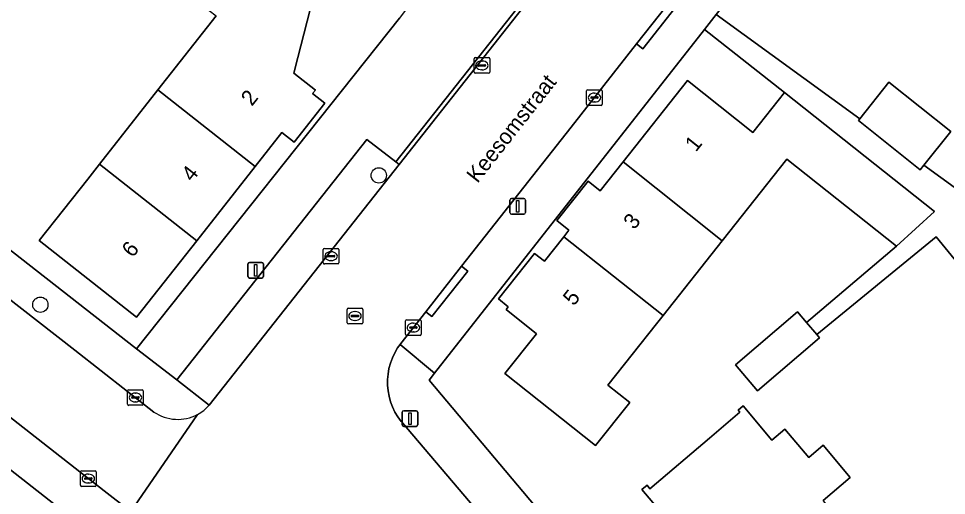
# Model space of a CAD drawing. Extents: x 159888 to 160761, y 384031 to 384750.
# Drawn here: x 160328.3 to 160387.7, y 384389.7 to 384420.2 of the extents above; entities that cross this region are included whole.
import ezdxf

# ---------------------------------------------------------------- set-up
doc = ezdxf.new("R2010")
doc.units = 0
for name, color, linetype in [('IMGEO_Boom', 7, 'Continuous'), ('IMGEO_Erf', 7, 'Continuous'), ('IMGEO_Groenvoorziening', 7, 'Continuous'), ('IMGEO_Haag', 7, 'Continuous'), ('IMGEO_Kolk', 7, 'Continuous'), ('IMGEO_Lichtmast', 7, 'Continuous'), ('IMGEO_Openbare_ruimte_label', 7, 'Continuous'), ('IMGEO_Pand', 7, 'Continuous'), ('IMGEO_Pand_nummerreeks', 7, 'Continuous'), ('IMGEO_Rijbaan_lokaal_open', 7, 'Continuous'), ('IMGEO_Rioolput', 7, 'Continuous'), ('IMGEO_Voetpad_open', 7, 'Continuous')]:
    doc.layers.add(name, color=color, linetype=linetype)

msp = doc.modelspace()

# ---------------------------------------------------------------- linework, layer by layer
at = {"layer": 'IMGEO_Boom'}
for centre in [(160351.386, 384410.165), (160329.741, 384401.903)]:
    msp.add_circle(centre, 0.489, dxfattribs=at)
at = {"layer": 'IMGEO_Erf'}
for points in [[(160389.24, 384425.31), (160389.786, 384426.116), (160388.64, 384426.892), (160387.592, 384425.346), (160384.589, 384427.381), (160384.235, 384426.903), (160380.897, 384429.533), (160386.264, 384436.508), (160387.964, 384436.795), (160389.885, 384435.424), (160390.547, 384436.352), (160391.848, 384435.413), (160392.752, 384436.58), (160387.602, 384439.041), (160372.969, 384420.438), (160382.143, 384413.786), (160384.006, 384416.119), (160387.956, 384412.964), (160386.24, 384410.816), (160389.261, 384408.625), (160395.299, 384416.953), (160389.279, 384421.318), (160391.429, 384423.585)], [(160313.649, 384362.6), (160322.485, 384373.614), (160331.348, 384384.66), (160333.278, 384387.086), (160309.735, 384405.518), (160305.331, 384399.94), (160309.555, 384370.356), (160296.731, 384354.466), (160285.238, 384339.872), (160269.53, 384337.932), (160284.61, 384315.901), (160295.302, 384323.011), (160287.14, 384329.56), (160295.976, 384340.573), (160304.813, 384351.587)]]:
    msp.add_lwpolyline(points, close=True, dxfattribs=at)
for points in [[(160347.196, 384421.526), (160346.216, 384417.691), (160345.961, 384416.693), (160347.328, 384415.617), (160347.155, 384415.398), (160347.941, 384414.78), (160345.982, 384412.288), (160345.194, 384412.908), (160343.479, 384410.731), (160339.74, 384405.984), (160335.892, 384401.099), (160329.676, 384405.995), (160332.771, 384409.923), (160333.526, 384410.881), (160337.265, 384415.629), (160340.983, 384420.348)], [(160307.955, 384420.899), (160335.895, 384399.076), (160352.713, 384420.21)], [(160397.827, 384393.033), (160387.039, 384406.234), (160379.4, 384399.992), (160379.575, 384399.787), (160375.611, 384396.408), (160374.196, 384398.067), (160378.16, 384401.446), (160378.737, 384400.769), (160384.498, 384405.642), (160377.486, 384411.202), (160373.352, 384405.989), (160369.561, 384401.21), (160369.145, 384400.686), (160366.037, 384396.768), (160367.431, 384395.662), (160365.246, 384392.907), (160359.444, 384397.51), (160361.46, 384400.051), (160359.523, 384401.588), (160359.666, 384401.769), (160359.04, 384402.267), (160361.346, 384405.173), (160361.972, 384404.675), (160363.216, 384406.243), (160363.546, 384406.659), (160362.761, 384407.283), (160364.764, 384409.804), (160365.547, 384409.182), (160367.007, 384411.023), (160371.127, 384416.217), (160375.311, 384412.899), (160377.337, 384415.454), (160372.217, 384419.482), (160354.946, 384397.526), (160354.597, 384397.082), (160401.024, 384341.943)], [(160371.242, 384386.517), (160368.212, 384390.086), (160368.542, 384390.365), (160368.725, 384390.148), (160372.537, 384393.384), (160374.482, 384395.035), (160374.367, 384395.171), (160374.682, 384395.439), (160376.53, 384393.253), (160377.348, 384393.945), (160378.875, 384392.138), (160379.798, 384392.918), (160381.536, 384390.862), (160379.795, 384389.39)]]:
    msp.add_lwpolyline(points, dxfattribs=at)
at = {"layer": 'IMGEO_Groenvoorziening'}
msp.add_lwpolyline([(160352.677, 384410.866), (160352.465, 384411.03), (160350.617, 384412.458), (160338.468, 384397.105), (160340.54, 384395.48)], close=True, dxfattribs=at)
at = {"layer": 'IMGEO_Haag'}
msp.add_lwpolyline([(160352.677, 384410.866), (160352.465, 384411.03), (160350.617, 384412.458), (160338.468, 384397.105), (160340.54, 384395.48)], close=True, dxfattribs=at)
at = {"layer": 'IMGEO_Kolk'}
for p, q in [((160357.477, 384416.763), (160357.477, 384417.615)), ((160357.552, 384417.689), (160358.404, 384417.689)), ((160357.965, 384417.469), (160357.99, 384417.469)), ((160358.478, 384417.615), (160358.478, 384416.763)), ((160357.736, 384417.183), (160357.736, 384417.195)), ((160358.174, 384417.146), (160357.776, 384417.146)), ((160357.779, 384417.232), (160358.177, 384417.232)), ((160357.988, 384416.909), (160357.963, 384416.909)), ((160358.22, 384417.195), (160358.22, 384417.183)), ((160358.404, 384416.689), (160357.552, 384416.689)), ((160364.676, 384414.711), (160364.676, 384415.563)), ((160364.751, 384415.637), (160365.603, 384415.637)), ((160365.677, 384415.563), (160365.677, 384414.711)), ((160364.935, 384415.131), (160364.935, 384415.143)), ((160365.373, 384415.094), (160364.975, 384415.094)), ((160364.978, 384415.18), (160365.376, 384415.18)), ((160365.164, 384415.417), (160365.189, 384415.417)), ((160365.419, 384415.143), (160365.419, 384415.131)), ((160365.603, 384414.637), (160364.751, 384414.637)), ((160365.187, 384414.857), (160365.162, 384414.857)), ((160347.907, 384405.503), (160348.759, 384405.503)), ((160347.832, 384404.577), (160347.832, 384405.429)), ((160348.091, 384404.997), (160348.091, 384405.009)), ((160348.529, 384404.96), (160348.131, 384404.96)), ((160348.134, 384405.046), (160348.532, 384405.046)), ((160348.32, 384405.283), (160348.345, 384405.283)), ((160348.575, 384405.009), (160348.575, 384404.997)), ((160348.833, 384405.429), (160348.833, 384404.577)), ((160348.759, 384404.503), (160347.907, 384404.503)), ((160348.343, 384404.723), (160348.318, 384404.723)), ((160353.097, 384400.016), (160353.097, 384400.868)), ((160353.172, 384400.942), (160354.024, 384400.942)), ((160353.585, 384400.722), (160353.61, 384400.722)), ((160354.098, 384400.868), (160354.098, 384400.016)), ((160353.356, 384400.436), (160353.356, 384400.448)), ((160353.794, 384400.399), (160353.396, 384400.399)), ((160353.399, 384400.485), (160353.797, 384400.485)), ((160353.608, 384400.162), (160353.583, 384400.162)), ((160353.84, 384400.448), (160353.84, 384400.436)), ((160354.024, 384399.942), (160353.172, 384399.942)), ((160335.321, 384395.547), (160335.321, 384396.399)), ((160335.396, 384396.473), (160336.248, 384396.473)), ((160335.58, 384395.967), (160335.58, 384395.979)), ((160335.623, 384396.016), (160336.021, 384396.016)), ((160335.809, 384396.253), (160335.834, 384396.253)), ((160336.064, 384395.979), (160336.064, 384395.967)), ((160336.322, 384396.399), (160336.322, 384395.547)), ((160336.248, 384395.473), (160335.396, 384395.473)), ((160336.018, 384395.93), (160335.62, 384395.93)), ((160335.832, 384395.693), (160335.807, 384395.693)), ((160332.312, 384390.368), (160332.312, 384391.22)), ((160332.387, 384391.294), (160333.239, 384391.294)), ((160333.313, 384391.22), (160333.313, 384390.368)), ((160332.571, 384390.788), (160332.571, 384390.8)), ((160333.009, 384390.751), (160332.611, 384390.751)), ((160332.614, 384390.837), (160333.012, 384390.837)), ((160332.8, 384391.074), (160332.825, 384391.074)), ((160333.055, 384390.8), (160333.055, 384390.788)), ((160333.239, 384390.294), (160332.387, 384390.294)), ((160332.823, 384390.514), (160332.798, 384390.514))]:
    msp.add_line(p, q, dxfattribs=at)
for points in [[(160357.477, 384416.763), (160357.477, 384417.615)], [(160357.552, 384417.689), (160358.404, 384417.689)], [(160358.478, 384417.615), (160358.478, 384416.763)], [(160358.404, 384416.689), (160357.552, 384416.689)], [(160364.676, 384414.711), (160364.676, 384415.563)], [(160364.751, 384415.637), (160365.603, 384415.637)], [(160365.677, 384415.563), (160365.677, 384414.711)], [(160365.603, 384414.637), (160364.751, 384414.637)], [(160347.907, 384405.503), (160348.759, 384405.503)], [(160347.832, 384404.577), (160347.832, 384405.429)], [(160348.833, 384405.429), (160348.833, 384404.577)], [(160348.759, 384404.503), (160347.907, 384404.503)], [(160353.097, 384400.016), (160353.097, 384400.868)], [(160353.172, 384400.942), (160354.024, 384400.942)], [(160354.098, 384400.868), (160354.098, 384400.016)], [(160354.024, 384399.942), (160353.172, 384399.942)], [(160335.321, 384395.547), (160335.321, 384396.399)], [(160335.396, 384396.473), (160336.248, 384396.473)], [(160336.322, 384396.399), (160336.322, 384395.547)], [(160336.248, 384395.473), (160335.396, 384395.473)], [(160332.312, 384390.368), (160332.312, 384391.22)], [(160332.387, 384391.294), (160333.239, 384391.294)], [(160333.313, 384391.22), (160333.313, 384390.368)], [(160333.239, 384390.294), (160332.387, 384390.294)]]:
    msp.add_lwpolyline(points, dxfattribs=at)
for centre, radius, start, end in [((160357.554, 384417.613), 0.0765, 91.55205, 178.44795), ((160357.554, 384417.613), 0.0765, 91.55205, 178.44795), ((160358.402, 384417.613), 0.0765, 1.55205, 88.44795), ((160358.402, 384417.613), 0.0765, 1.55205, 88.44795), ((160357.554, 384416.765), 0.0765, 181.55205, 268.44795), ((160357.554, 384416.765), 0.0765, 181.55205, 268.44795), ((160357.776, 384417.192), 0.0403, 85.87752, 175.75265), ((160357.773, 384417.182), 0.0366, 178.93798, 274.71019), ((160358.177, 384417.189), 0.043, 264.86636, 352.45326), ((160358.181, 384417.194), 0.0386, 1.73085, 96.63898), ((160358.402, 384416.765), 0.0765, 271.55205, 358.44795), ((160358.402, 384416.765), 0.0765, 271.55205, 358.44795), ((160364.753, 384415.561), 0.0765, 91.55205, 178.44795), ((160364.753, 384415.561), 0.0765, 91.55205, 178.44795), ((160365.601, 384415.561), 0.0765, 1.55205, 88.44795), ((160365.601, 384415.561), 0.0765, 1.55205, 88.44795), ((160364.975, 384415.14), 0.0403, 85.87752, 175.75265), ((160364.972, 384415.13), 0.0366, 178.93798, 274.71019), ((160365.376, 384415.137), 0.043, 264.86636, 352.45326), ((160365.38, 384415.142), 0.0386, 1.73085, 96.63898), ((160364.753, 384414.713), 0.0765, 181.55205, 268.44795), ((160364.753, 384414.713), 0.0765, 181.55205, 268.44795), ((160365.601, 384414.713), 0.0765, 271.55205, 358.44795), ((160365.601, 384414.713), 0.0765, 271.55205, 358.44795), ((160347.909, 384405.427), 0.0765, 91.55205, 178.44795), ((160347.909, 384405.427), 0.0765, 91.55205, 178.44795), ((160348.757, 384405.427), 0.0765, 1.55205, 88.44795), ((160348.757, 384405.427), 0.0765, 1.55205, 88.44795), ((160348.131, 384405.006), 0.0403, 85.87752, 175.75265), ((160348.128, 384404.996), 0.0366, 178.93798, 274.71019), ((160348.532, 384405.003), 0.043, 264.86636, 352.45326), ((160348.536, 384405.008), 0.0386, 1.73085, 96.63898), ((160347.909, 384404.579), 0.0765, 181.55205, 268.44795), ((160347.909, 384404.579), 0.0765, 181.55205, 268.44795), ((160348.757, 384404.579), 0.0765, 271.55205, 358.44795), ((160348.757, 384404.579), 0.0765, 271.55205, 358.44795), ((160353.174, 384400.866), 0.0765, 91.55205, 178.44795), ((160353.174, 384400.866), 0.0765, 91.55205, 178.44795), ((160354.022, 384400.866), 0.0765, 1.55205, 88.44795), ((160354.022, 384400.866), 0.0765, 1.55205, 88.44795), ((160353.396, 384400.445), 0.0403, 85.87752, 175.75265), ((160353.393, 384400.435), 0.0366, 178.93798, 274.71019), ((160353.797, 384400.442), 0.043, 264.86636, 352.45326), ((160353.801, 384400.447), 0.0386, 1.73085, 96.63898), ((160353.174, 384400.018), 0.0765, 181.55205, 268.44795), ((160353.174, 384400.018), 0.0765, 181.55205, 268.44795), ((160354.022, 384400.018), 0.0765, 271.55205, 358.44795), ((160354.022, 384400.018), 0.0765, 271.55205, 358.44795), ((160335.398, 384396.397), 0.0765, 91.55205, 178.44795), ((160335.398, 384396.397), 0.0765, 91.55205, 178.44795), ((160335.62, 384395.976), 0.0403, 85.87752, 175.75265), ((160335.617, 384395.966), 0.0366, 178.93798, 274.71019), ((160336.021, 384395.973), 0.043, 264.86636, 352.45326), ((160336.025, 384395.978), 0.0386, 1.73085, 96.63898), ((160336.246, 384396.397), 0.0765, 1.55205, 88.44795), ((160336.246, 384396.397), 0.0765, 1.55205, 88.44795), ((160335.398, 384395.549), 0.0765, 181.55205, 268.44795), ((160335.398, 384395.549), 0.0765, 181.55205, 268.44795), ((160336.246, 384395.549), 0.0765, 271.55205, 358.44795), ((160336.246, 384395.549), 0.0765, 271.55205, 358.44795), ((160332.389, 384391.218), 0.0765, 91.55205, 178.44795), ((160332.389, 384391.218), 0.0765, 91.55205, 178.44795), ((160333.237, 384391.218), 0.0765, 1.55205, 88.44795), ((160333.237, 384391.218), 0.0765, 1.55205, 88.44795), ((160332.611, 384390.797), 0.0403, 85.87752, 175.75265), ((160332.608, 384390.787), 0.0366, 178.93798, 274.71019), ((160333.012, 384390.794), 0.043, 264.86636, 352.45326), ((160333.016, 384390.799), 0.0386, 1.73085, 96.63898), ((160332.389, 384390.37), 0.0765, 181.55205, 268.44795), ((160332.389, 384390.37), 0.0765, 181.55205, 268.44795), ((160333.237, 384390.37), 0.0765, 271.55205, 358.44795), ((160333.237, 384390.37), 0.0765, 271.55205, 358.44795)]:
    msp.add_arc(centre, radius, start, end, dxfattribs=at)
for centre, major_axis, ratio, start_param, end_param in [((160357.964, 384417.189), (-0.387, 0.002), 0.722429, 4.712389, 7.853982), ((160357.989, 384417.189), (-0.39, 0.002), 0.717154, 1.570796, 4.712389), ((160365.163, 384415.137), (-0.387, 0.002), 0.722429, 4.712389, 7.853982), ((160365.188, 384415.137), (-0.39, 0.002), 0.717154, 1.570796, 4.712389), ((160348.319, 384405.003), (-0.387, 0.002), 0.722429, 4.712389, 7.853982), ((160348.344, 384405.003), (-0.39, 0.002), 0.717154, 1.570796, 4.712389), ((160353.584, 384400.442), (-0.387, 0.002), 0.722429, 4.712389, 7.853982), ((160353.609, 384400.442), (-0.39, 0.002), 0.717154, 1.570796, 4.712389), ((160335.808, 384395.973), (-0.387, 0.002), 0.722429, 4.712389, 7.853982), ((160335.833, 384395.973), (-0.39, 0.002), 0.717154, 1.570796, 4.712389), ((160332.799, 384390.794), (-0.387, 0.002), 0.722429, 4.712389, 7.853982), ((160332.824, 384390.794), (-0.39, 0.002), 0.717154, 1.570796, 4.712389)]:
    msp.add_ellipse(centre, major_axis=major_axis, ratio=ratio, start_param=start_param, end_param=end_param, dxfattribs=at)
at = {"layer": 'IMGEO_Lichtmast'}
for p, q in [((160359.77, 384407.787), (160359.77, 384408.587)), ((160359.77, 384408.587), (160359.77, 384407.787)), ((160359.87, 384408.687), (160360.66, 384408.687)), ((160360.66, 384408.687), (160359.87, 384408.687)), ((160360.76, 384408.587), (160360.76, 384407.787)), ((160360.76, 384407.787), (160360.76, 384408.587)), ((160360.66, 384407.687), (160359.87, 384407.687)), ((160359.87, 384407.687), (160360.66, 384407.687)), ((160343.014, 384403.706), (160343.014, 384404.506)), ((160343.014, 384404.506), (160343.014, 384403.706)), ((160343.114, 384404.606), (160343.904, 384404.606)), ((160343.904, 384404.606), (160343.114, 384404.606)), ((160344.004, 384404.506), (160344.004, 384403.706)), ((160344.004, 384403.706), (160344.004, 384404.506)), ((160343.904, 384403.606), (160343.114, 384403.606)), ((160343.114, 384403.606), (160343.904, 384403.606)), ((160352.882, 384394.229), (160352.882, 384395.029)), ((160352.882, 384395.029), (160352.882, 384394.229)), ((160352.982, 384395.129), (160353.772, 384395.129)), ((160353.772, 384395.129), (160352.982, 384395.129)), ((160353.872, 384395.029), (160353.872, 384394.229)), ((160353.872, 384394.229), (160353.872, 384395.029)), ((160353.772, 384394.129), (160352.982, 384394.129)), ((160352.982, 384394.129), (160353.772, 384394.129))]:
    msp.add_line(p, q, dxfattribs=at)
for points in [[(160360.19, 384408.562), (160360.34, 384408.562), (160360.34, 384407.812), (160360.19, 384407.812), (160360.19, 384408.562)], [(160343.434, 384404.481), (160343.584, 384404.481), (160343.584, 384403.731), (160343.434, 384403.731), (160343.434, 384404.481)], [(160353.302, 384395.004), (160353.452, 384395.004), (160353.452, 384394.254), (160353.302, 384394.254), (160353.302, 384395.004)]]:
    msp.add_lwpolyline(points, dxfattribs=at)
for centre, start, end in [((160359.87, 384408.587), 90, 180), ((160359.87, 384408.587), 90, 180), ((160360.66, 384408.587), 0, 90), ((160360.66, 384408.587), 360, 90), ((160359.87, 384407.787), 180, 270), ((160359.87, 384407.787), 180, 270), ((160360.66, 384407.787), 270, 0), ((160360.66, 384407.787), 270, 0), ((160343.114, 384404.506), 90, 180), ((160343.114, 384404.506), 90, 180), ((160343.904, 384404.506), 0, 90), ((160343.904, 384404.506), 360, 90), ((160343.114, 384403.706), 180, 270), ((160343.114, 384403.706), 180, 270), ((160343.904, 384403.706), 270, 0), ((160343.904, 384403.706), 270, 0), ((160352.982, 384395.029), 90, 180), ((160352.982, 384395.029), 90, 180), ((160353.772, 384395.029), 0, 90), ((160353.772, 384395.029), 360, 90), ((160352.982, 384394.229), 180, 270), ((160352.982, 384394.229), 180, 270), ((160353.772, 384394.229), 270, 0), ((160353.772, 384394.229), 270, 0)]:
    msp.add_arc(centre, 0.1, start, end, dxfattribs=at)
at = {"layer": 'IMGEO_Pand'}
for points in [[(160347.196, 384421.526), (160345.673, 384421.888), (160345.645, 384421.774), (160344.849, 384421.981), (160339.911, 384423.264), (160339.642, 384421.405), (160340.983, 384420.348), (160337.265, 384415.629), (160343.479, 384410.731), (160345.194, 384412.908), (160345.982, 384412.288), (160347.941, 384414.78), (160347.155, 384415.398), (160347.328, 384415.617), (160345.961, 384416.693), (160346.216, 384417.691)], [(160373.352, 384405.989), (160377.486, 384411.202), (160384.498, 384405.642), (160386.92, 384407.856), (160377.337, 384415.454), (160375.311, 384412.899), (160371.127, 384416.217), (160367.007, 384411.023)], [(160339.74, 384405.984), (160343.479, 384410.731), (160337.265, 384415.629), (160333.526, 384410.881)], [(160382.143, 384413.786), (160382.059, 384413.681), (160386.009, 384410.527), (160386.24, 384410.816), (160387.956, 384412.964), (160384.006, 384416.119)], [(160339.74, 384405.984), (160333.526, 384410.881), (160332.771, 384409.923), (160329.676, 384405.995), (160335.892, 384401.099)], [(160369.561, 384401.21), (160373.352, 384405.989), (160367.007, 384411.023), (160365.547, 384409.182), (160364.764, 384409.804), (160362.761, 384407.283), (160363.546, 384406.659), (160363.216, 384406.243)], [(160369.561, 384401.21), (160363.216, 384406.243), (160361.972, 384404.675), (160361.346, 384405.173), (160359.04, 384402.267), (160359.666, 384401.769), (160359.523, 384401.588), (160361.46, 384400.051), (160359.444, 384397.51), (160365.246, 384392.907), (160367.431, 384395.662), (160366.037, 384396.768), (160369.145, 384400.686)], [(160379.4, 384399.992), (160378.737, 384400.769), (160378.16, 384401.446), (160374.196, 384398.067), (160375.611, 384396.408), (160379.575, 384399.787)], [(160374.682, 384395.439), (160374.367, 384395.171), (160374.482, 384395.035), (160372.537, 384393.384), (160368.725, 384390.148), (160368.542, 384390.365), (160368.212, 384390.086), (160371.242, 384386.517), (160369.178, 384384.765), (160368.617, 384385.173), (160367.563, 384384.278), (160370.026, 384382.604), (160372.669, 384384.848), (160375.465, 384381.555), (160381.854, 384386.954), (160379.795, 384389.39), (160381.536, 384390.862), (160379.798, 384392.918), (160378.875, 384392.138), (160377.348, 384393.945), (160376.53, 384393.253)]]:
    msp.add_lwpolyline(points, close=True, dxfattribs=at)
at = {"layer": 'IMGEO_Rijbaan_lokaal_open'}
for points in [[(160359.665, 384386.419), (160352.898, 384394.349), (160352.815, 384394.449), (160352.604, 384394.739), (160352.42, 384395.046), (160352.264, 384395.368), (160352.138, 384395.703), (160352.042, 384396.048), (160351.977, 384396.4), (160351.944, 384396.757), (160351.943, 384397.115), (160351.974, 384397.472), (160352.036, 384397.824), (160352.13, 384398.17), (160352.254, 384398.506), (160352.408, 384398.829), (160352.59, 384399.137), (160352.748, 384399.358), (160352.799, 384399.428), (160354.395, 384401.453), (160356.682, 384404.356), (160363.686, 384413.243), (160367.873, 384418.567), (160370.72, 384422.188)], [(160361.119, 384421.569), (160352.677, 384410.866), (160340.54, 384395.48)], [(160337.001, 384395.045), (160331.948, 384398.988), (160320.497, 384407.91)], [(160313.229, 384406.12), (160332.76, 384390.837), (160334.59, 384389.414), (160334.943, 384389.14), (160335.523, 384388.689), (160339.791, 384394.892)], [(160339.791, 384394.892), (160335.523, 384388.689), (160343.429, 384382.54), (160343.615, 384382.386), (160343.859, 384382.149), (160344.081, 384381.892), (160344.279, 384381.616), (160344.452, 384381.323), (160344.598, 384381.016), (160344.716, 384380.697), (160344.805, 384380.369), (160344.864, 384380.035), (160344.893, 384379.696), (160344.892, 384379.356), (160344.86, 384379.018), (160344.799, 384378.683), (160344.707, 384378.356), (160344.587, 384378.038), (160344.439, 384377.732), (160344.264, 384377.441), (160344.064, 384377.166), (160333.892, 384364.447), (160325.067, 384353.558), (160312.036, 384337.298)]]:
    msp.add_lwpolyline(points, dxfattribs=at)
for centre, radius, start, end in [((160338.5, 384397.307), 2.739, 298.12202, 318.14512), ((160338.523, 384397.282), 2.705, 235.7673, 297.95493)]:
    msp.add_arc(centre, radius, start, end, dxfattribs=at)
at = {"layer": 'IMGEO_Rioolput'}
for p, q in [((160349.363, 384400.754), (160349.363, 384401.606)), ((160349.438, 384401.68), (160350.29, 384401.68)), ((160349.851, 384401.46), (160349.876, 384401.46)), ((160350.364, 384401.606), (160350.364, 384400.754)), ((160349.622, 384401.174), (160349.622, 384401.186)), ((160350.06, 384401.137), (160349.662, 384401.137)), ((160349.665, 384401.223), (160350.063, 384401.223)), ((160349.874, 384400.9), (160349.849, 384400.9)), ((160350.106, 384401.186), (160350.106, 384401.174)), ((160350.29, 384400.68), (160349.438, 384400.68))]:
    msp.add_line(p, q, dxfattribs=at)
for points in [[(160349.363, 384400.754), (160349.363, 384401.606)], [(160349.438, 384401.68), (160350.29, 384401.68)], [(160350.364, 384401.606), (160350.364, 384400.754)], [(160350.29, 384400.68), (160349.438, 384400.68)]]:
    msp.add_lwpolyline(points, dxfattribs=at)
for centre, radius, start, end in [((160349.44, 384401.604), 0.0765, 91.55205, 178.44795), ((160349.44, 384401.604), 0.0765, 91.55205, 178.44795), ((160350.288, 384401.604), 0.0765, 1.55205, 88.44795), ((160350.288, 384401.604), 0.0765, 1.55205, 88.44795), ((160349.44, 384400.756), 0.0765, 181.55205, 268.44795), ((160349.44, 384400.756), 0.0765, 181.55205, 268.44795), ((160349.662, 384401.183), 0.0403, 85.87752, 175.75265), ((160349.659, 384401.173), 0.0366, 178.93798, 274.71019), ((160350.063, 384401.18), 0.043, 264.86636, 352.45326), ((160350.067, 384401.185), 0.0386, 1.73085, 96.63898), ((160350.288, 384400.756), 0.0765, 271.55205, 358.44795), ((160350.288, 384400.756), 0.0765, 271.55205, 358.44795)]:
    msp.add_arc(centre, radius, start, end, dxfattribs=at)
for centre, major_axis, ratio, start_param, end_param in [((160349.85, 384401.18), (-0.387, 0.002), 0.722429, 4.712389, 7.853982), ((160349.875, 384401.18), (-0.39, 0.002), 0.717154, 1.570796, 4.712389)]:
    msp.add_ellipse(centre, major_axis=major_axis, ratio=ratio, start_param=start_param, end_param=end_param, dxfattribs=at)
at = {"layer": 'IMGEO_Voetpad_open'}
for points in [[(160350.617, 384412.458), (160352.465, 384411.03), (160360.914, 384421.731), (160359.071, 384423.186), (160358.928, 384423.298), (160362.194, 384427.4), (160364.455, 384425.797), (160375.615, 384439.899), (160377.432, 384442.237), (160370.659, 384444.25), (160352.713, 384420.21), (160335.895, 384399.076), (160338.468, 384397.105)], [(160372.217, 384419.482), (160372.969, 384420.438), (160387.602, 384439.041), (160384.622, 384439.943), (160383.429, 384438.604), (160373.655, 384425.921), (160370.72, 384422.188), (160371.11, 384421.877), (160368.263, 384418.256), (160367.873, 384418.567), (160363.686, 384413.243), (160356.682, 384404.356), (160357.073, 384404.045), (160354.786, 384401.142), (160354.395, 384401.453), (160352.799, 384399.428), (160352.748, 384399.358), (160354.946, 384397.526)], [(160367.873, 384418.567), (160368.263, 384418.256), (160371.11, 384421.877), (160370.72, 384422.188)], [(160361.119, 384421.569), (160360.914, 384421.731), (160352.465, 384411.03), (160352.677, 384410.866)], [(160354.395, 384401.453), (160354.786, 384401.142), (160357.073, 384404.045), (160356.682, 384404.356)]]:
    msp.add_lwpolyline(points, close=True, dxfattribs=at)
for points in [[(160340.54, 384395.48), (160338.468, 384397.105), (160335.895, 384399.076), (160307.955, 384420.899), (160300.402, 384411.459), (160291.575, 384400.426), (160282.747, 384389.392), (160273.92, 384378.359), (160267.058, 384369.901), (160260.735, 384364.486), (160259.602, 384363.534), (160261.313, 384361.982), (160256.658, 384356.833), (160258.945, 384353.29), (160260.04, 384354.657), (160262.944, 384358.346), (160266.78, 384363.051), (160279.413, 384378.913)], [(160389.261, 384408.625), (160386.24, 384410.816), (160386.009, 384410.527), (160382.059, 384413.681), (160382.143, 384413.786), (160372.969, 384420.438), (160372.217, 384419.482), (160377.337, 384415.454), (160386.92, 384407.856), (160384.498, 384405.642), (160378.737, 384400.769), (160379.4, 384399.992), (160387.039, 384406.234), (160397.827, 384393.033)], [(160320.497, 384407.91), (160331.948, 384398.988), (160337.001, 384395.045)], [(160309.735, 384405.518), (160333.278, 384387.086), (160334.943, 384389.14), (160334.59, 384389.414), (160332.76, 384390.837), (160313.229, 384406.12)], [(160354.597, 384397.082), (160354.946, 384397.526), (160352.748, 384399.358), (160352.59, 384399.137), (160352.408, 384398.829), (160352.254, 384398.506), (160352.13, 384398.17), (160352.036, 384397.824), (160351.974, 384397.472), (160351.943, 384397.115), (160351.944, 384396.757), (160351.977, 384396.4), (160352.042, 384396.048), (160352.138, 384395.703), (160352.264, 384395.368), (160352.42, 384395.046), (160352.604, 384394.739), (160352.815, 384394.449), (160352.898, 384394.349), (160359.665, 384386.419), (160363.379, 384382.068), (160379.601, 384362.826), (160397.147, 384341.932)], [(160428.531, 384297.088), (160428.629, 384297.152), (160430.906, 384298.646), (160430.378, 384299.406), (160406.906, 384334.176), (160401.024, 384341.943), (160354.597, 384397.082)]]:
    msp.add_lwpolyline(points, dxfattribs=at)
for centre, radius, start, end in [((160338.5, 384397.307), 2.739, 298.12202, 318.14512), ((160338.523, 384397.282), 2.705, 235.7673, 297.95493)]:
    msp.add_arc(centre, radius, start, end, dxfattribs=at)

# ---------------------------------------------------------------- texts
at = {"layer": 'IMGEO_Openbare_ruimte_label'}
msp.add_text('Keesomstraat', height=1, rotation=51.82346, dxfattribs=at).set_placement((160357.697, 384409.618))
at = {"layer": 'IMGEO_Pand_nummerreeks'}
for s, rotation, p in [('2', 51.77247, (160343.271, 384414.539)), ('1', 51.57788, (160371.663, 384411.614)), ('4', 51.77208, (160339.46, 384409.701)), ('3', 51.57788, (160367.724, 384406.648)), ('6', 51.77208, (160335.648, 384404.862)), ('5', 51.57788, (160363.856, 384401.772))]:
    msp.add_text(s, height=1, rotation=rotation, dxfattribs=at).set_placement(p)

doc.saveas('drawing.dxf')
